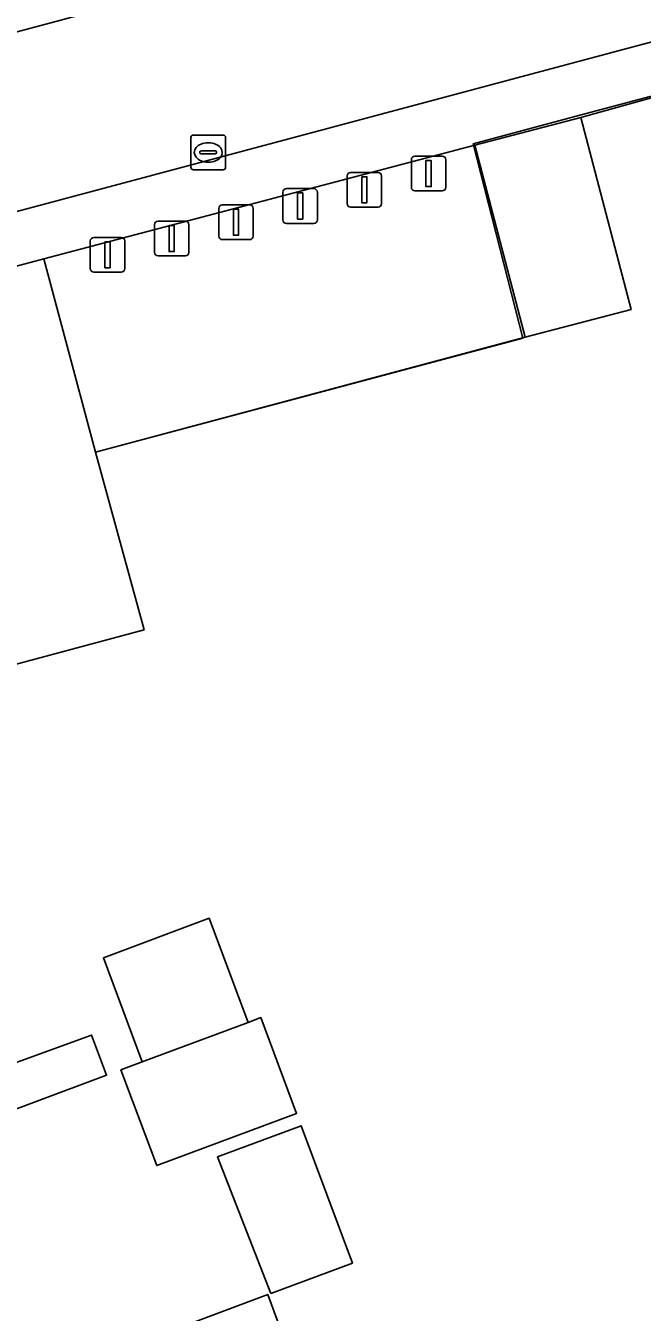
# Model space of a CAD drawing. Extents: x 159262 to 160143, y 383399 to 384319.
# Drawn here: x 159637.78 to 159655.53, y 383605.01 to 383642.07 of the extents above; entities that cross this region are included whole.
import ezdxf

# ---------------------------------------------------------------- set-up
doc = ezdxf.new("R2010")
doc.units = 0
for name, color, linetype in [('IMGEO_Afsluitpaal', 7, 'Continuous'), ('IMGEO_Erf', 7, 'Continuous'), ('IMGEO_Kolk', 7, 'Continuous'), ('IMGEO_Muur', 7, 'Continuous'), ('IMGEO_Pand', 7, 'Continuous'), ('IMGEO_Parkeervlak_open', 7, 'Continuous'), ('IMGEO_Rijbaan_lokaal_open', 7, 'Continuous'), ('IMGEO_Voetpad_open', 7, 'Continuous')]:
    doc.layers.add(name, color=color, linetype=linetype)

msp = doc.modelspace()

# ---------------------------------------------------------------- linework, layer by layer
at = {"layer": 'IMGEO_Afsluitpaal'}
for p, q in [((159648.883, 383637.412), (159648.883, 383638.212)), ((159648.883, 383638.212), (159648.883, 383637.412)), ((159648.983, 383638.312), (159649.773, 383638.312)), ((159649.773, 383638.312), (159648.983, 383638.312)), ((159649.873, 383638.212), (159649.873, 383637.412)), ((159649.873, 383637.412), (159649.873, 383638.212)), ((159647.034, 383636.944), (159647.034, 383637.744)), ((159647.034, 383637.744), (159647.034, 383636.944)), ((159647.134, 383637.844), (159647.924, 383637.844)), ((159647.924, 383637.844), (159647.134, 383637.844)), ((159648.024, 383637.744), (159648.024, 383636.944)), ((159648.024, 383636.944), (159648.024, 383637.744)), ((159645.185, 383636.476), (159645.185, 383637.276)), ((159645.185, 383637.276), (159645.185, 383636.476)), ((159645.285, 383637.376), (159646.075, 383637.376)), ((159646.075, 383637.376), (159645.285, 383637.376)), ((159646.175, 383637.276), (159646.175, 383636.476)), ((159646.175, 383636.476), (159646.175, 383637.276)), ((159649.773, 383637.312), (159648.983, 383637.312)), ((159648.983, 383637.312), (159649.773, 383637.312)), ((159643.436, 383636.908), (159644.226, 383636.908)), ((159644.226, 383636.908), (159643.436, 383636.908)), ((159647.924, 383636.844), (159647.134, 383636.844)), ((159647.134, 383636.844), (159647.924, 383636.844)), ((159643.336, 383636.008), (159643.336, 383636.808)), ((159643.336, 383636.808), (159643.336, 383636.008)), ((159644.326, 383636.808), (159644.326, 383636.008)), ((159644.326, 383636.008), (159644.326, 383636.808)), ((159641.487, 383635.54), (159641.487, 383636.34)), ((159641.487, 383636.34), (159641.487, 383635.54)), ((159641.587, 383636.44), (159642.377, 383636.44)), ((159642.377, 383636.44), (159641.587, 383636.44)), ((159642.477, 383636.34), (159642.477, 383635.54)), ((159642.477, 383635.54), (159642.477, 383636.34)), ((159646.075, 383636.376), (159645.285, 383636.376)), ((159645.285, 383636.376), (159646.075, 383636.376)), ((159639.638, 383635.072), (159639.638, 383635.872)), ((159639.638, 383635.872), (159639.638, 383635.072)), ((159639.738, 383635.972), (159640.528, 383635.972)), ((159640.528, 383635.972), (159639.738, 383635.972)), ((159640.628, 383635.872), (159640.628, 383635.072)), ((159640.628, 383635.072), (159640.628, 383635.872)), ((159644.226, 383635.908), (159643.436, 383635.908)), ((159643.436, 383635.908), (159644.226, 383635.908)), ((159642.377, 383635.44), (159641.587, 383635.44)), ((159641.587, 383635.44), (159642.377, 383635.44)), ((159640.528, 383634.972), (159639.738, 383634.972)), ((159639.738, 383634.972), (159640.528, 383634.972))]:
    msp.add_line(p, q, dxfattribs=at)
for points in [[(159649.303, 383638.187), (159649.453, 383638.187), (159649.453, 383637.437), (159649.303, 383637.437), (159649.303, 383638.187)], [(159647.454, 383637.719), (159647.604, 383637.719), (159647.604, 383636.969), (159647.454, 383636.969), (159647.454, 383637.719)], [(159645.605, 383637.251), (159645.755, 383637.251), (159645.755, 383636.501), (159645.605, 383636.501), (159645.605, 383637.251)], [(159643.756, 383636.783), (159643.906, 383636.783), (159643.906, 383636.033), (159643.756, 383636.033), (159643.756, 383636.783)], [(159641.907, 383636.315), (159642.057, 383636.315), (159642.057, 383635.565), (159641.907, 383635.565), (159641.907, 383636.315)], [(159640.058, 383635.847), (159640.208, 383635.847), (159640.208, 383635.097), (159640.058, 383635.097), (159640.058, 383635.847)]]:
    msp.add_lwpolyline(points, dxfattribs=at)
for centre, start, end in [((159648.983, 383638.212), 90, 180), ((159648.983, 383638.212), 90, 180), ((159649.773, 383638.212), 0, 90), ((159649.773, 383638.212), 360, 90), ((159647.134, 383637.744), 90, 180), ((159647.134, 383637.744), 90, 180), ((159647.924, 383637.744), 0, 90), ((159647.924, 383637.744), 360, 90), ((159645.285, 383637.276), 90, 180), ((159645.285, 383637.276), 90, 180), ((159646.075, 383637.276), 0, 90), ((159646.075, 383637.276), 360, 90), ((159648.983, 383637.412), 180, 270), ((159648.983, 383637.412), 180, 270), ((159649.773, 383637.412), 270, 0), ((159649.773, 383637.412), 270, 0), ((159643.436, 383636.808), 90, 180), ((159643.436, 383636.808), 90, 180), ((159644.226, 383636.808), 0, 90), ((159644.226, 383636.808), 360, 90), ((159647.134, 383636.944), 180, 270), ((159647.134, 383636.944), 180, 270), ((159647.924, 383636.944), 270, 0), ((159647.924, 383636.944), 270, 0), ((159645.285, 383636.476), 180, 270), ((159645.285, 383636.476), 180, 270), ((159646.075, 383636.476), 270, 0), ((159646.075, 383636.476), 270, 0), ((159641.587, 383636.34), 90, 180), ((159641.587, 383636.34), 90, 180), ((159642.377, 383636.34), 0, 90), ((159642.377, 383636.34), 360, 90), ((159639.738, 383635.872), 90, 180), ((159639.738, 383635.872), 90, 180), ((159640.528, 383635.872), 0, 90), ((159640.528, 383635.872), 360, 90), ((159643.436, 383636.008), 180, 270), ((159643.436, 383636.008), 180, 270), ((159644.226, 383636.008), 270, 0), ((159644.226, 383636.008), 270, 0), ((159641.587, 383635.54), 180, 270), ((159641.587, 383635.54), 180, 270), ((159642.377, 383635.54), 270, 0), ((159642.377, 383635.54), 270, 0), ((159639.738, 383635.072), 180, 270), ((159639.738, 383635.072), 180, 270), ((159640.528, 383635.072), 270, 0), ((159640.528, 383635.072), 270, 0)]:
    msp.add_arc(centre, 0.1, start, end, dxfattribs=at)
at = {"layer": 'IMGEO_Erf'}
for points in [[(159659.655, 383641.071), (159653.76, 383639.43), (159655.21, 383633.894), (159652.155, 383633.094), (159639.792, 383629.783), (159641.185, 383624.666), (159635.743, 383623.204), (159630.634, 383621.832), (159626.818, 383620.807), (159627.348, 383619.451), (159622.507, 383617.561), (159617.654, 383615.665), (159618.589, 383613.35), (159613.585, 383611.396), (159616.406, 383604.171)], [(159617.427, 383604.579), (159616.493, 383606.914), (159620.937, 383608.691), (159621.871, 383606.356), (159624.48, 383607.372), (159629.243, 383609.209), (159633.561, 383610.777), (159639.671, 383612.996), (159640.104, 383611.836), (159636.048, 383610.319), (159636.572, 383608.918), (159619.795, 383602.644)], [(159638.839, 383603.307), (159644.749, 383605.517), (159647.634, 383597.617)]]:
    msp.add_lwpolyline(points, dxfattribs=at)
for points in [[(159645.575, 383610.739), (159641.55, 383609.234), (159640.519, 383611.991), (159641.135, 383612.221), (159640.013, 383615.222), (159643.059, 383616.361), (159644.181, 383613.36), (159644.544, 383613.496)], [(159644.832, 383605.548), (159643.3, 383609.483), (159645.708, 383610.383), (159647.187, 383606.428)]]:
    msp.add_lwpolyline(points, close=True, dxfattribs=at)
at = {"layer": 'IMGEO_Kolk'}
for p, q in [((159642.533, 383637.993), (159642.533, 383638.845)), ((159642.608, 383638.919), (159643.46, 383638.919)), ((159643.021, 383638.699), (159643.046, 383638.699)), ((159643.534, 383638.845), (159643.534, 383637.993)), ((159642.792, 383638.413), (159642.792, 383638.425)), ((159643.23, 383638.376), (159642.832, 383638.376)), ((159642.835, 383638.462), (159643.233, 383638.462)), ((159643.276, 383638.425), (159643.276, 383638.413)), ((159643.044, 383638.139), (159643.019, 383638.139)), ((159643.46, 383637.919), (159642.608, 383637.919))]:
    msp.add_line(p, q, dxfattribs=at)
for points in [[(159642.533, 383637.993), (159642.533, 383638.845)], [(159642.608, 383638.919), (159643.46, 383638.919)], [(159643.534, 383638.845), (159643.534, 383637.993)], [(159643.46, 383637.919), (159642.608, 383637.919)]]:
    msp.add_lwpolyline(points, dxfattribs=at)
for centre, radius, start, end in [((159642.61, 383638.843), 0.0765, 91.552, 178.448), ((159642.61, 383638.843), 0.0765, 91.552, 178.448), ((159643.458, 383638.843), 0.0765, 1.552, 88.448), ((159643.458, 383638.843), 0.0765, 1.552, 88.448), ((159642.832, 383638.422), 0.0403, 85.8775, 175.7526), ((159642.829, 383638.412), 0.0366, 178.938, 274.7102), ((159643.233, 383638.419), 0.043, 264.8664, 352.4533), ((159643.237, 383638.424), 0.0386, 1.7309, 96.639), ((159642.61, 383637.995), 0.0765, 181.552, 268.448), ((159642.61, 383637.995), 0.0765, 181.552, 268.448), ((159643.458, 383637.995), 0.0765, 271.552, 358.448), ((159643.458, 383637.995), 0.0765, 271.552, 358.448)]:
    msp.add_arc(centre, radius, start, end, dxfattribs=at)
for centre, major_axis, ratio, start_param, end_param in [((159643.02, 383638.419), (-0.387, 0.002), 0.722429, 4.712389, 7.853982), ((159643.045, 383638.419), (-0.39, 0.002), 0.717154, 1.570796, 4.712389)]:
    msp.add_ellipse(centre, major_axis=major_axis, ratio=ratio, start_param=start_param, end_param=end_param, dxfattribs=at)
at = {"layer": 'IMGEO_Muur'}
for points in [[(159653.775, 383639.502), (159659.655, 383641.071)], [(159650.657, 383638.67), (159653.775, 383639.502)], [(159652.094, 383633.067), (159650.657, 383638.67)], [(159639.792, 383629.783), (159652.094, 383633.067)]]:
    msp.add_lwpolyline(points, dxfattribs=at)
at = {"layer": 'IMGEO_Pand'}
for points in [[(159653.76, 383639.43), (159650.705, 383638.63), (159652.155, 383633.094), (159655.21, 383633.894)], [(159632.87, 383633.906), (159635.743, 383623.204), (159641.185, 383624.666), (159639.792, 383629.783), (159638.302, 383635.358)], [(159640.013, 383615.222), (159641.135, 383612.221), (159644.181, 383613.36), (159643.059, 383616.361)], [(159644.544, 383613.496), (159644.181, 383613.36), (159641.135, 383612.221), (159640.519, 383611.991), (159641.55, 383609.234), (159645.575, 383610.739)], [(159644.832, 383605.548), (159647.187, 383606.428), (159645.708, 383610.383), (159643.3, 383609.483)], [(159648.413, 383595.797), (159648.311, 383595.76), (159647.858, 383597.003), (159647.634, 383597.617), (159644.749, 383605.517), (159638.839, 383603.307), (159641.283, 383596.615), (159646.566, 383582.149), (159646.946, 383582.288), (159652.199, 383584.204), (159649.169, 383592.658)]]:
    msp.add_lwpolyline(points, close=True, dxfattribs=at)
at = {"layer": 'IMGEO_Parkeervlak_open'}
msp.add_lwpolyline([(159650.705, 383638.63), (159638.302, 383635.358), (159639.792, 383629.783), (159652.155, 383633.094)], close=True, dxfattribs=at)
at = {"layer": 'IMGEO_Rijbaan_lokaal_open'}
msp.add_lwpolyline([(159620.533, 383637.313), (159621.563, 383632.459), (159669.137, 383645.181), (159669.235, 383645.207), (159667.9, 383650.013), (159667.815, 383649.99), (159631.622, 383640.314)], close=True, dxfattribs=at)
at = {"layer": 'IMGEO_Voetpad_open'}
for points in [[(159667.815, 383649.99), (159667.423, 383651.418), (159662.598, 383650.107), (159659.22, 383649.202), (159651.108, 383647.049), (159651.016, 383647.728), (159641.074, 383645.085), (159637.425, 383644.126), (159631.774, 383642.614), (159631.419, 383643.955), (159626.292, 383642.574), (159619.646, 383640.782), (159620.021, 383639.316), (159631.103, 383642.326), (159631.622, 383640.314)], [(159650.705, 383638.63), (159653.76, 383639.43), (159659.655, 383641.071), (159669.621, 383643.735), (159669.137, 383645.181), (159621.563, 383632.459), (159622.108, 383631.03), (159622.627, 383631.169), (159627.759, 383632.54), (159632.87, 383633.906), (159638.302, 383635.358)], [(159640.104, 383611.836), (159639.671, 383612.996), (159633.561, 383610.777), (159629.243, 383609.209), (159624.48, 383607.372), (159621.871, 383606.356), (159617.427, 383604.579), (159616.406, 383604.171), (159617.623, 383601.612), (159619.795, 383602.644), (159636.572, 383608.918), (159636.048, 383610.319)]]:
    msp.add_lwpolyline(points, close=True, dxfattribs=at)

doc.saveas('drawing.dxf')
